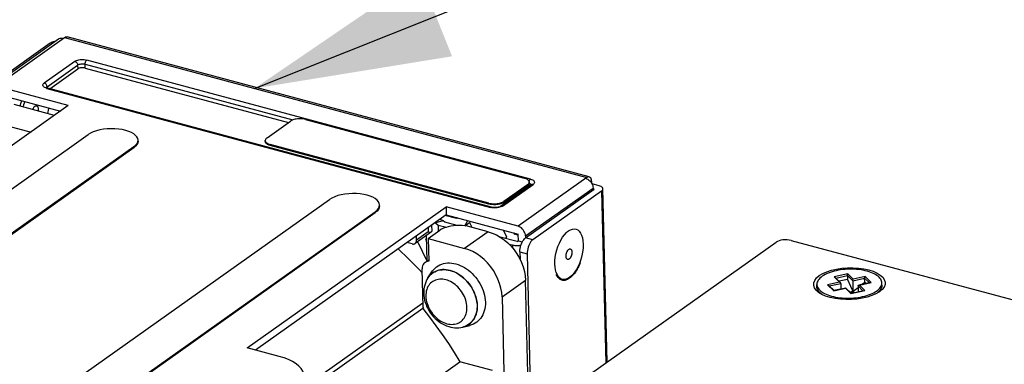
# Model space of a CAD drawing. Header units: millimetres. Extents: x 6 to 414, y 7 to 290.
# Tile 289 of 341: x 202.46 to 211.54, y 145.99 to 149.17. Entities that reach past the tile are written whole.
import ezdxf

# ---------------------------------------------------------------- set-up
doc = ezdxf.new("R2010")
doc.units = ezdxf.units.MM
doc.header["$LTSCALE"] = 23.1
doc.layers.get('0').update_dxf_attribs({"linetype": 'CONTINUOUS'})
doc.layers.add('_4120', color=7, linetype='CONTINUOUS')
doc.layers.add('_60383', color=7, linetype='CONTINUOUS')
doc.styles.get("Standard").update_dxf_attribs({"font": 'txt', "width": 0.6})
doc.dimstyles.get("Standard").update_dxf_attribs({"dimtxt": 2.5, "dimasz": 1.8, "dimexe": 0.05, "dimexo": 0.0625, "dimtad": 1, "dimzin": 0, "dimdsep": 46, "dimtxsty": 'Standard', "dimblk": '_FILLED', "dimblk1": '_FILLED', "dimblk2": '_FILLED', "dimcen": 0.09, "dimadec": 0, "dimazin": 0, "dimtol": 1, "dimtp": 0.01, "dimtm": 0.01, "dimtfac": 1, "dimtofl": 0, "dimtmove": 0, "dimatfit": 3, "dimldrblk": '_FILLED', "dimfxl": 0, "dimtolj": 1, "dimtzin": 0, "dimarcsym": 0})

# ---------------------------------------------------------------- blocks, each defined once
blk = doc.blocks.new('_FILLED')
at = {"color": 0, "linetype": 'ByBlock'}
blk.add_solid([(0, 0), (-1, 0.2222), (-1, -0.2222)], dxfattribs=at)

msp = doc.modelspace()

# ---------------------------------------------------------------- linework, layer by layer
at = {"color": 7, "linetype": 'Continuous'}
for p, q in [((202.1974, 148.5527), (202.8207, 148.9948)), ((202.2419, 148.559), (202.8761, 149.0088)), ((202.8761, 149.0088), (207.6899, 147.7171)), ((207.7123, 147.7228), (202.8985, 149.0145)), ((202.7438, 148.9554), (202.1096, 148.5056)), ((202.9696, 148.7877), (202.6877, 148.5878)), ((207.1714, 147.7026), (203.0802, 148.8004)), ((202.7136, 148.5542), (202.9954, 148.7541)), ((202.7392, 148.536), (202.9963, 148.7183)), ((202.9954, 148.7541), (202.9963, 148.7183)), ((203.0645, 148.762), (204.981, 148.2478)), ((203.0654, 148.7262), (203.0645, 148.762)), ((203.0654, 148.7262), (204.9399, 148.2232)), ((202.9098, 148.3798), (202.2419, 148.559)), ((202.7056, 148.5417), (202.7064, 148.546)), ((202.7064, 148.546), (202.7091, 148.5502)), ((202.7091, 148.5502), (202.7136, 148.5542)), ((202.7116, 148.539), (206.8029, 147.4412)), ((202.7136, 148.5542), (202.713, 148.5595)), ((202.7138, 148.5431), (202.7136, 148.5542)), ((206.8113, 147.4433), (202.72, 148.5411)), ((202.2436, 148.4874), (202.837, 148.3282)), ((202.9098, 148.3798), (201.0778, 147.0805)), ((202.7828, 148.2898), (202.4121, 148.3893)), ((202.5824, 148.3435), (202.5844, 148.3488)), ((204.7417, 148.0826), (204.9585, 148.2364)), ((205.0967, 148.2523), (207.113, 147.7113)), ((202.1952, 148.2355), (202.566, 148.136)), ((199.5367, 145.5901), (203.0924, 148.1119)), ((203.5523, 148.0614), (203.5499, 148.0759)), ((204.726, 148.0488), (204.7257, 148.0577)), ((203.5124, 147.9992), (199.9568, 145.4773)), ((203.5126, 147.9902), (199.957, 145.4684)), ((203.5124, 147.9992), (203.5126, 147.9902)), ((206.7877, 147.4806), (204.7715, 148.0216)), ((204.7717, 148.0127), (204.7715, 148.0216)), ((206.788, 147.4717), (204.7717, 148.0127)), ((207.6899, 147.7171), (207.0557, 147.2673)), ((207.679, 147.7094), (207.6897, 147.7056)), ((207.6897, 147.7056), (207.6999, 147.7003)), ((207.1786, 147.6514), (206.8967, 147.4515)), ((206.9134, 147.4539), (207.1953, 147.6538)), ((207.1428, 147.6503), (206.926, 147.4965)), ((207.143, 147.6413), (206.9262, 147.4876)), ((207.1246, 147.1777), (207.7479, 147.6198)), ((207.125, 147.1598), (207.7592, 147.6096)), ((207.1335, 147.6346), (207.149, 147.6304)), ((207.1428, 147.6503), (207.143, 147.6413)), ((207.1486, 147.6458), (207.143, 147.6413)), ((207.156, 147.6551), (207.1565, 147.6357)), ((207.1587, 147.6752), (207.1589, 147.6662)), ((207.7352, 147.6631), (207.7349, 147.6763)), ((207.8026, 147.6403), (207.7381, 147.6576)), ((207.7484, 147.6019), (207.7479, 147.6198)), ((207.7592, 147.6096), (207.7481, 147.6125)), ((207.877, 146.0156), (207.8392, 147.6115)), ((201.763, 144.9927), (205.3186, 147.5145)), ((207.8264, 147.5915), (207.1922, 147.1417)), ((207.8264, 147.5915), (207.864, 146.0063)), ((204.56, 146.1461), (206.392, 147.4454)), ((205.7786, 147.4641), (205.7761, 147.4785)), ((207.0557, 147.2673), (206.392, 147.4454)), ((206.392, 147.4454), (206.3937, 147.3738)), ((206.7877, 147.4806), (206.788, 147.4717)), ((206.8141, 147.4387), (206.8029, 147.4412)), ((206.9193, 147.4923), (206.926, 147.4965)), ((206.9262, 147.4876), (206.926, 147.4965)), ((202.183, 144.88), (205.7387, 147.4018)), ((202.1833, 144.871), (205.7389, 147.3928)), ((206.3937, 147.3738), (204.6345, 146.1261)), ((205.7387, 147.4018), (205.7389, 147.3928)), ((206.4887, 147.3373), (206.3824, 147.3658)), ((206.3937, 147.3738), (207.0574, 147.1957)), ((206.4945, 147.3468), (206.4887, 147.3373)), ((206.227, 147.2556), (206.228, 147.2148)), ((206.2596, 147.2787), (206.2609, 147.2227)), ((206.2949, 147.299), (206.2916, 147.3013)), ((206.366, 147.3166), (206.2949, 147.299)), ((206.2949, 147.299), (206.3188, 147.2787)), ((206.3188, 147.2787), (206.3961, 147.2579)), ((206.3188, 147.2787), (206.3202, 147.219)), ((206.3802, 147.3046), (206.366, 147.3166)), ((206.4948, 147.2738), (206.3802, 147.3046)), ((206.564, 147.272), (206.5933, 147.3203)), ((206.564, 147.272), (206.6074, 147.3028)), ((206.6145, 147.3146), (206.6074, 147.3028)), ((206.6074, 147.3028), (206.6297, 147.2575)), ((206.7806, 147.217), (206.6125, 147.2621)), ((206.2578, 147.2158), (206.1065, 147.1085)), ((206.1196, 147.138), (206.1186, 147.1787)), ((206.228, 147.2148), (206.1196, 147.138)), ((206.2056, 147.1457), (206.2089, 147.1512)), ((206.2056, 147.1457), (206.209, 147.1481)), ((206.2082, 147.1806), (206.2138, 146.9452)), ((206.2277, 147.1534), (206.3361, 147.2303)), ((206.2277, 147.1534), (206.5638, 147.0632)), ((206.2277, 147.1534), (206.2327, 146.9447)), ((206.7806, 147.217), (206.5638, 147.0632)), ((207.048, 147.1254), (206.8916, 147.1673)), ((206.9186, 147.233), (206.9505, 147.1683)), ((206.9505, 147.1683), (206.9417, 147.1539)), ((207.0236, 147.1937), (207.0173, 147.2065)), ((207.0577, 147.1846), (207.0236, 147.1937)), ((207.0242, 147.1936), (207.0355, 147.2016)), ((207.0589, 147.1331), (207.0574, 147.1957)), ((207.1246, 147.1777), (207.125, 147.1598)), ((207.1922, 147.1417), (207.125, 147.1598)), ((207.502, 147.2089), (207.5124, 147.2181)), ((207.5124, 147.2181), (207.5204, 147.2243)), ((206.0786, 147.1045), (206.0317, 147.1171)), ((206.1257, 147.1221), (206.1322, 147.1203)), ((206.1322, 147.1203), (206.2135, 146.9555)), ((206.2092, 147.1383), (206.2056, 147.1457)), ((206.9711, 147.1036), (207.0047, 147.0946)), ((207.0047, 147.0946), (207.0053, 147.0667)), ((207.048, 147.1254), (207.0589, 147.1331)), ((207.0589, 147.1331), (207.0954, 147.1233)), ((207.0821, 147.0918), (207.0873, 147.1064)), ((207.0873, 147.1064), (207.0936, 147.1201)), ((207.0464, 147.0118), (207.0689, 146.9734)), ((207.0729, 147.0318), (207.1402, 147.0138)), ((207.0729, 147.0318), (207.0746, 146.9614)), ((207.1402, 147.0138), (207.1756, 145.5181)), ((206.1801, 146.5223), (206.1717, 146.8749)), ((206.1979, 146.9339), (206.2323, 146.9584)), ((207.6323, 146.9522), (207.6216, 146.9232)), ((206.1436, 146.8695), (206.1726, 146.8379)), ((206.2255, 146.7915), (206.2253, 146.7912)), ((206.2255, 146.7915), (206.2615, 146.8465)), ((206.4687, 146.8457), (206.4875, 146.8367)), ((206.5022, 146.8285), (206.4845, 146.8382)), ((207.1219, 146.8099), (207.1251, 146.7688)), ((206.9083, 146.615), (207.1251, 146.7688)), ((207.1551, 145.5035), (207.1251, 146.7688)), ((206.9083, 146.615), (206.9383, 145.3498)), ((206.1793, 146.5566), (205.1739, 145.8436)), ((206.1781, 146.5082), (205.2016, 145.8157)), ((206.5524, 146.3388), (206.5472, 146.3374)), ((206.5475, 146.3375), (206.6113, 146.3533)), ((204.854, 146.0672), (204.56, 146.1461)), ((205.3439, 145.1833), (206.519, 146.0167)), ((206.82, 145.936), (206.519, 146.0167))]:
    msp.add_line(p, q, dxfattribs=at)
for points in [[(202.7867, 148.9707), (202.7822, 148.97), (202.7709, 148.9674), (202.7606, 148.964), (202.7516, 148.96), (202.7438, 148.9554)], [(202.8207, 148.9948), (202.8261, 148.998), (202.8349, 149.0015), (202.8445, 149.0032), (202.8546, 149.0031), (202.8653, 149.0011)], [(202.8761, 149.0088), (202.883, 149.0128), (202.8896, 149.0148), (202.896, 149.015), (202.8985, 149.0145)], [(202.9696, 148.7877), (202.9774, 148.7923), (202.9863, 148.7963), (202.9967, 148.7997), (203.0079, 148.8023), (203.0199, 148.8041), (203.0323, 148.8051), (203.0448, 148.8052), (203.0572, 148.8045), (203.0689, 148.8029), (203.0802, 148.8004)], [(202.9696, 148.7877), (202.9745, 148.7859), (202.9793, 148.7831), (202.9837, 148.7794), (202.9876, 148.775), (202.9908, 148.7701), (202.9933, 148.7649), (202.9948, 148.7594), (202.9954, 148.7541)], [(203.0645, 148.762), (203.0647, 148.7675), (203.0655, 148.7732), (203.0669, 148.7789), (203.0688, 148.7844), (203.0712, 148.7895), (203.074, 148.794), (203.077, 148.7976), (203.0802, 148.8004)], [(202.9954, 148.7541), (203.0015, 148.7576), (203.009, 148.7606), (203.0176, 148.7628), (203.0269, 148.7644), (203.0366, 148.765), (203.0464, 148.7649), (203.0558, 148.7638), (203.0645, 148.762)], [(203.0654, 148.7262), (203.0564, 148.7281), (203.0471, 148.7291), (203.0374, 148.7292), (203.0277, 148.7286), (203.0185, 148.7271), (203.01, 148.7248), (203.0026, 148.7219), (202.9963, 148.7183)], [(202.6929, 148.5461), (202.6858, 148.5506), (202.6803, 148.5555), (202.6768, 148.5608), (202.6751, 148.5662), (202.6754, 148.5718), (202.6776, 148.5774), (202.6817, 148.5827), (202.6877, 148.5878)], [(202.713, 148.5595), (202.7114, 148.565), (202.709, 148.5702), (202.7057, 148.5751), (202.7018, 148.5795), (202.6974, 148.5832), (202.6927, 148.586), (202.6877, 148.5878)], [(202.7116, 148.539), (202.7015, 148.5423), (202.6929, 148.5461)], [(202.72, 148.5411), (202.7134, 148.5432), (202.7086, 148.5452), (202.7055, 148.547), (202.705, 148.5473)], [(202.7116, 148.539), (202.7148, 148.5407), (202.7179, 148.5414), (202.72, 148.5411)], [(202.4654, 148.3749), (202.4657, 148.3763), (202.4762, 148.4085), (202.4822, 148.4234)], [(202.5083, 148.4164), (202.5032, 148.4032), (202.4978, 148.3879), (202.4929, 148.3722), (202.4917, 148.3679)], [(202.5844, 148.3488), (202.5863, 148.3532), (202.5884, 148.3573), (202.5906, 148.3611), (202.593, 148.3647), (202.5955, 148.368), (202.598, 148.3708), (202.6006, 148.3733), (202.6033, 148.3754), (202.6059, 148.377), (202.6086, 148.3782), (202.6112, 148.379), (202.6137, 148.3793), (202.6162, 148.3791), (202.6172, 148.3788)], [(202.6172, 148.3788), (202.6185, 148.3784), (202.6207, 148.3773), (202.6227, 148.3757), (202.6245, 148.3737), (202.6262, 148.3713), (202.6276, 148.3685), (202.6289, 148.3654), (202.6299, 148.3619), (202.6306, 148.3581), (202.6311, 148.354), (202.6313, 148.3497), (202.6313, 148.3452), (202.631, 148.3406), (202.6304, 148.3359), (202.6296, 148.3311), (202.6296, 148.3309)], [(202.7203, 148.3065), (202.7237, 148.3206), (202.7269, 148.3366), (202.7296, 148.3525), (202.7302, 148.3569)], [(205.0967, 148.2523), (205.0868, 148.2546), (205.0766, 148.2564), (205.0658, 148.2576), (205.0548, 148.2583), (205.0436, 148.2584), (205.0325, 148.258), (205.0214, 148.257), (205.0107, 148.2554), (205.0003, 148.2534), (204.9904, 148.2509), (204.9812, 148.2479), (204.9728, 148.2444), (204.9652, 148.2406), (204.9585, 148.2364)], [(203.2686, 148.1652), (203.2337, 148.1612), (203.2001, 148.1552), (203.1685, 148.1469), (203.1395, 148.1369)], [(203.5499, 148.0759), (203.5424, 148.0911), (203.5302, 148.1057), (203.5134, 148.1192), (203.4921, 148.1316), (203.4671, 148.1424), (203.4387, 148.1514), (203.4077, 148.1585), (203.3744, 148.1635), (203.3396, 148.1663), (203.3042, 148.1669), (203.2686, 148.1652)], [(203.1395, 148.1369), (203.1142, 148.1252), (203.0924, 148.1119)], [(203.5124, 147.9992), (203.5297, 148.0137), (203.5422, 148.0286), (203.5497, 148.0443), (203.5523, 148.0614)], [(204.7417, 148.0826), (204.7361, 148.0781), (204.7317, 148.0735), (204.7285, 148.0686), (204.7265, 148.0637), (204.7257, 148.0587), (204.7257, 148.0577)], [(204.7257, 148.0577), (204.7262, 148.0537), (204.728, 148.0488), (204.7309, 148.0441)], [(203.5526, 148.0525), (203.55, 148.0357), (203.5425, 148.0198), (203.53, 148.0047), (203.5126, 147.9902)], [(204.7717, 148.0127), (204.7626, 148.0155), (204.7543, 148.0187), (204.7469, 148.0223), (204.7406, 148.0263), (204.7353, 148.0306), (204.7312, 148.0351), (204.7282, 148.0399), (204.7265, 148.0448), (204.726, 148.0488)], [(204.7309, 148.0441), (204.7351, 148.0396), (204.7404, 148.0353), (204.7467, 148.0313), (204.7541, 148.0276), (204.7623, 148.0244), (204.7715, 148.0216)], [(207.1587, 147.6752), (207.1582, 147.6792), (207.1565, 147.6841), (207.1535, 147.6888), (207.1494, 147.6933), (207.1441, 147.6976), (207.1377, 147.7016), (207.1304, 147.7052), (207.1221, 147.7085), (207.113, 147.7113)], [(207.1714, 147.7026), (207.1683, 147.6998), (207.1653, 147.6961), (207.1625, 147.6916), (207.1601, 147.6865), (207.1582, 147.681), (207.1579, 147.68)], [(207.1714, 147.7026), (207.1816, 147.6993), (207.1901, 147.6955), (207.1972, 147.691), (207.2027, 147.6861), (207.2062, 147.6808), (207.2079, 147.6753), (207.2076, 147.6697), (207.2054, 147.6642), (207.2013, 147.6589), (207.1953, 147.6538)], [(207.7123, 147.7228), (207.7098, 147.7233), (207.7034, 147.7231), (207.6968, 147.7211), (207.6899, 147.7171)], [(207.6999, 147.7003), (207.7098, 147.6934), (207.7189, 147.6851), (207.727, 147.6757), (207.7341, 147.6654)], [(207.7349, 147.6763), (207.7341, 147.6872), (207.7323, 147.6969), (207.7294, 147.7054), (207.7256, 147.7125), (207.721, 147.7179), (207.7157, 147.7215), (207.7123, 147.7228)], [(207.1428, 147.6503), (207.1484, 147.6548), (207.1528, 147.6594), (207.156, 147.6643)], [(207.1589, 147.6662), (207.1589, 147.6653), (207.1582, 147.6603), (207.1562, 147.6553), (207.153, 147.6505), (207.1486, 147.6458)], [(207.156, 147.6643), (207.158, 147.6692), (207.1587, 147.6742), (207.1587, 147.6752)], [(207.158, 147.6634), (207.1635, 147.6616), (207.1698, 147.6584), (207.1746, 147.6547), (207.1776, 147.6506)], [(207.1786, 147.6514), (207.1814, 147.653), (207.1857, 147.6543), (207.1904, 147.6546), (207.1953, 147.6538)], [(207.1803, 147.6527), (207.1805, 147.653), (207.18, 147.6525), (207.1786, 147.6514)], [(207.7341, 147.6654), (207.7398, 147.6543), (207.7441, 147.6429), (207.7468, 147.6314), (207.7479, 147.6198)], [(207.8392, 147.6115), (207.839, 147.6131), (207.8374, 147.6186), (207.8338, 147.6238), (207.8284, 147.6287), (207.8212, 147.6332), (207.8127, 147.637), (207.8026, 147.6403)], [(207.8264, 147.5915), (207.8324, 147.5967), (207.8365, 147.602), (207.8388, 147.6075), (207.8392, 147.6115)], [(205.4949, 147.5678), (205.46, 147.5639), (205.4264, 147.5578), (205.3947, 147.5495), (205.3658, 147.5395), (205.3405, 147.5278), (205.3186, 147.5145)], [(205.7761, 147.4785), (205.7687, 147.4937), (205.7564, 147.5083), (205.7396, 147.5218), (205.7184, 147.5342), (205.6934, 147.545), (205.665, 147.554), (205.6339, 147.5611), (205.6006, 147.5661), (205.5659, 147.5689), (205.5304, 147.5695), (205.4949, 147.5678)], [(205.7387, 147.4018), (205.756, 147.4163), (205.7684, 147.4313), (205.776, 147.4469), (205.7786, 147.4641)], [(205.7788, 147.4551), (205.7763, 147.4383), (205.7687, 147.4224), (205.7563, 147.4074), (205.7389, 147.3928)], [(206.7877, 147.4806), (206.7976, 147.4783), (206.8079, 147.4765), (206.8187, 147.4753), (206.8297, 147.4746), (206.8408, 147.4745), (206.852, 147.4749), (206.863, 147.4759), (206.8738, 147.4774), (206.8842, 147.4795), (206.894, 147.482), (206.9032, 147.485), (206.9117, 147.4885), (206.9193, 147.4923)], [(206.9262, 147.4876), (206.9195, 147.4833), (206.9119, 147.4795), (206.9035, 147.4761), (206.8942, 147.4731), (206.8844, 147.4705), (206.874, 147.4685), (206.8632, 147.467), (206.8522, 147.466), (206.841, 147.4656), (206.8299, 147.4657), (206.8189, 147.4664), (206.8081, 147.4676), (206.7978, 147.4693), (206.788, 147.4717)], [(206.8113, 147.4433), (206.8091, 147.4435), (206.806, 147.4429), (206.8029, 147.4412)], [(206.8298, 147.44), (206.8199, 147.4414), (206.8113, 147.4433)], [(206.8382, 147.4363), (206.8258, 147.4371), (206.8141, 147.4387)], [(206.8967, 147.4515), (206.8934, 147.4494), (206.8882, 147.447), (206.8812, 147.4446), (206.8725, 147.4423), (206.8625, 147.4406), (206.8517, 147.4396), (206.8406, 147.4394), (206.8298, 147.44)], [(206.8631, 147.4374), (206.8507, 147.4364), (206.8382, 147.4363)], [(206.8863, 147.4419), (206.8751, 147.4392), (206.8631, 147.4374)], [(206.9134, 147.4539), (206.9057, 147.4492), (206.8967, 147.4452), (206.8863, 147.4419)], [(206.9134, 147.4539), (206.9085, 147.4547), (206.9038, 147.4544), (206.8995, 147.4531), (206.8967, 147.4515)], [(206.3347, 147.332), (206.3425, 147.3305), (206.354, 147.3252), (206.366, 147.3166)], [(206.5139, 147.2743), (206.4878, 147.2737), (206.462, 147.2715), (206.4369, 147.2678), (206.4129, 147.2627), (206.3905, 147.2563), (206.37, 147.2487), (206.3519, 147.2401), (206.3361, 147.2303)], [(206.6125, 147.2621), (206.5894, 147.2674), (206.5652, 147.2712), (206.5399, 147.2735), (206.5139, 147.2743)], [(207.1246, 147.1777), (207.1235, 147.1893), (207.1208, 147.2008), (207.1165, 147.2122), (207.1107, 147.2233), (207.1037, 147.2336), (207.0956, 147.243), (207.0864, 147.2513), (207.0766, 147.2582), (207.0664, 147.2635), (207.0557, 147.2673)], [(207.5204, 147.2243), (207.5389, 147.2354), (207.5572, 147.2418), (207.5749, 147.2436), (207.5915, 147.2406), (207.6068, 147.233), (207.6205, 147.2208), (207.6324, 147.2043), (207.642, 147.1836), (207.6493, 147.1593), (207.654, 147.1322), (207.6561, 147.1021)], [(206.228, 147.2148), (206.2395, 147.2137), (206.2477, 147.2135), (206.2531, 147.2139), (206.2569, 147.2153), (206.2579, 147.216)], [(206.2579, 147.216), (206.2599, 147.2182), (206.2609, 147.2221), (206.2609, 147.2226)], [(206.7806, 147.217), (206.8187, 147.2045), (206.8559, 147.1878)], [(206.8559, 147.1878), (206.8924, 147.1669), (206.9275, 147.1422), (206.9609, 147.1139), (206.9921, 147.0825), (207.0207, 147.0484), (207.0464, 147.0118)], [(207.1083, 147.1435), (207.1164, 147.1525), (207.125, 147.1598)], [(207.396, 146.9176), (207.3966, 146.9496), (207.3998, 146.9821), (207.4057, 147.0154), (207.4139, 147.0486), (207.4244, 147.0808), (207.4369, 147.1115), (207.4512, 147.1402), (207.467, 147.1664)], [(207.467, 147.1664), (207.4841, 147.1894), (207.502, 147.2089)], [(205.9504, 147.0594), (206.0469, 146.9679), (206.1436, 146.8695)], [(206.0786, 147.1045), (206.0854, 147.1033), (206.0917, 147.1032), (206.0977, 147.1043), (206.1032, 147.1064), (206.1065, 147.1085)], [(206.1065, 147.1085), (206.108, 147.1096), (206.1121, 147.1138), (206.1154, 147.1188), (206.1178, 147.1245), (206.1192, 147.1309), (206.1196, 147.138)], [(206.9083, 146.615), (206.9051, 146.6562), (206.8979, 146.6973), (206.8865, 146.7388), (206.8712, 146.7797), (206.8521, 146.8196), (206.8296, 146.8581), (206.8038, 146.8946), (206.7752, 146.9288), (206.7441, 146.9602), (206.7107, 146.9884), (206.6756, 147.0131), (206.6391, 147.034), (206.6019, 147.0507), (206.5638, 147.0632)], [(207.0047, 147.0946), (207.0159, 147.0921), (207.0276, 147.0905), (207.04, 147.0898), (207.0525, 147.0899), (207.0649, 147.0909), (207.0769, 147.0927), (207.0829, 147.0941)], [(207.0729, 147.0318), (207.0733, 147.0466), (207.075, 147.0615), (207.0779, 147.0767), (207.0821, 147.0918)], [(207.0936, 147.1201), (207.1006, 147.1325), (207.1083, 147.1435)], [(207.1922, 147.1417), (207.1836, 147.1345), (207.1755, 147.1254), (207.1678, 147.1145), (207.1608, 147.102), (207.1545, 147.0883), (207.1493, 147.0738), (207.1451, 147.0587), (207.1422, 147.0434), (207.1405, 147.0285), (207.1402, 147.0138)], [(207.505, 147.0262), (207.5068, 147.0307), (207.5088, 147.0349), (207.5109, 147.0389), (207.5132, 147.0426), (207.5157, 147.046), (207.5182, 147.049), (207.5208, 147.0517), (207.5234, 147.0539), (207.5261, 147.0558), (207.5288, 147.0572), (207.5314, 147.0581), (207.534, 147.0586), (207.5365, 147.0586), (207.5386, 147.0583)], [(207.5386, 147.0583), (207.5389, 147.0582), (207.5412, 147.0572), (207.5433, 147.0559), (207.5453, 147.054), (207.547, 147.0518), (207.5486, 147.0491), (207.5499, 147.0461), (207.5511, 147.0427), (207.5519, 147.039), (207.5526, 147.0351), (207.5529, 147.0309), (207.553, 147.0264), (207.5529, 147.0219), (207.5524, 147.0172), (207.5518, 147.0124), (207.5508, 147.0076), (207.5497, 147.0029), (207.5483, 146.9982), (207.5466, 146.9936)], [(207.6561, 147.1021), (207.6556, 147.0729), (207.653, 147.0432), (207.6481, 147.0127), (207.6412, 146.9822), (207.6323, 146.9522)], [(207.0689, 146.9734), (207.088, 146.9335), (207.1033, 146.8925), (207.1147, 146.8511), (207.1219, 146.8099)], [(207.513, 146.9616), (207.5127, 146.9617), (207.5104, 146.9626), (207.5083, 146.964), (207.5063, 146.9658), (207.5046, 146.968), (207.503, 146.9707), (207.5016, 146.9737), (207.5005, 146.9771), (207.4997, 146.9808), (207.499, 146.9847), (207.4987, 146.989), (207.4986, 146.9934), (207.4987, 146.998), (207.4992, 147.0026), (207.4998, 147.0074), (207.5008, 147.0122), (207.5019, 147.017), (207.5033, 147.0216), (207.505, 147.0262)], [(207.5466, 146.9936), (207.5448, 146.9892), (207.5428, 146.9849), (207.5407, 146.981), (207.5383, 146.9773), (207.5359, 146.9739), (207.5334, 146.9708), (207.5308, 146.9681), (207.5282, 146.9659), (207.5255, 146.964), (207.5228, 146.9626), (207.5202, 146.9617), (207.5176, 146.9612), (207.5151, 146.9612), (207.513, 146.9616)], [(206.1979, 146.9339), (206.188, 146.925), (206.1808, 146.9147), (206.1756, 146.9028), (206.1726, 146.8896), (206.1717, 146.8749)], [(206.2327, 146.9447), (206.2195, 146.9432), (206.2076, 146.9395), (206.1979, 146.9339)], [(206.2615, 146.8465), (206.2679, 146.8557), (206.2793, 146.8695), (206.2918, 146.882), (206.3055, 146.8932), (206.3202, 146.9029), (206.3358, 146.9112), (206.3523, 146.9179), (206.3695, 146.9231), (206.3874, 146.9266), (206.4059, 146.9286), (206.4249, 146.9289), (206.4442, 146.9276), (206.4638, 146.9247), (206.4835, 146.9202)], [(206.4835, 146.9202), (206.5033, 146.9141), (206.523, 146.9065), (206.5426, 146.8974), (206.5618, 146.8868), (206.5806, 146.8749), (206.5989, 146.8616), (206.6167, 146.8471), (206.6337, 146.8314), (206.6499, 146.8146), (206.6652, 146.7969), (206.6796, 146.7783), (206.6929, 146.7588), (206.705, 146.7387), (206.716, 146.7181), (206.7257, 146.697), (206.7341, 146.6755), (206.7412, 146.6538), (206.7468, 146.6319), (206.751, 146.6101), (206.7537, 146.5886), (206.755, 146.5672)], [(207.4017, 146.865), (207.3978, 146.89), (207.396, 146.9176)], [(207.6285, 146.929), (207.6223, 146.9136), (207.6156, 146.8987), (207.6086, 146.8843), (207.6011, 146.8704), (207.5933, 146.8572), (207.5852, 146.8447), (207.5768, 146.833), (207.5681, 146.8222), (207.5593, 146.8122), (207.5503, 146.8031), (207.5412, 146.795), (207.5319, 146.7878), (207.5227, 146.7818), (207.5135, 146.7768), (207.5043, 146.7728), (207.4952, 146.77), (207.4863, 146.7683), (207.4775, 146.7677), (207.469, 146.7683), (207.4607, 146.77), (207.4527, 146.7728), (207.4451, 146.7767), (207.4378, 146.7817), (207.4309, 146.7878), (207.4245, 146.7949), (207.4185, 146.803), (207.4131, 146.8121), (207.4081, 146.8221)], [(207.6216, 146.9232), (207.6093, 146.8956), (207.5956, 146.87), (207.5806, 146.8468), (207.5647, 146.8263), (207.5483, 146.8091), (207.5311, 146.795)], [(206.2253, 146.7912), (206.2163, 146.7761), (206.2083, 146.7601), (206.2015, 146.7432), (206.1959, 146.7255), (206.1916, 146.7071), (206.1886, 146.6881), (206.1869, 146.6687), (206.1867, 146.6488)], [(206.2253, 146.7913), (206.2353, 146.8051), (206.2469, 146.818), (206.2596, 146.8296), (206.2734, 146.8397), (206.2882, 146.8483), (206.304, 146.8554), (206.3205, 146.8609), (206.3378, 146.8647), (206.3556, 146.8669), (206.3739, 146.8674), (206.3926, 146.8663), (206.4115, 146.8636), (206.4306, 146.8592), (206.4497, 146.8532), (206.4687, 146.8457)], [(206.242, 146.8129), (206.2316, 146.8002), (206.2255, 146.7915)], [(206.4845, 146.8382), (206.4665, 146.8467), (206.4484, 146.8537), (206.4301, 146.8593), (206.4119, 146.8635), (206.3939, 146.8662), (206.3761, 146.8674), (206.3586, 146.8671), (206.3416, 146.8653), (206.3251, 146.8621), (206.3092, 146.8573), (206.294, 146.8512), (206.2797, 146.8436), (206.2661, 146.8347), (206.2536, 146.8244), (206.242, 146.8129)], [(206.4875, 146.8367), (206.506, 146.8262), (206.524, 146.8143), (206.5415, 146.8012), (206.5584, 146.7868), (206.5745, 146.7712), (206.5898, 146.7546), (206.6042, 146.737), (206.6175, 146.7185), (206.6297, 146.6993), (206.6407, 146.6797), (206.6503, 146.6596), (206.6588, 146.639), (206.6659, 146.6181)], [(206.6786, 146.5546), (206.6761, 146.5738), (206.6723, 146.5938), (206.6671, 146.6139), (206.6607, 146.6338), (206.653, 146.6536), (206.6441, 146.673), (206.634, 146.6919), (206.6228, 146.7105), (206.6106, 146.7284), (206.5974, 146.7456), (206.5832, 146.762), (206.5683, 146.7774), (206.5527, 146.7919), (206.5364, 146.8052), (206.5195, 146.8175), (206.5022, 146.8285)], [(207.41, 146.8363), (207.4079, 146.8423), (207.4017, 146.865)], [(207.5311, 146.795), (207.5139, 146.7847), (207.4972, 146.7784), (207.4809, 146.7761), (207.4653, 146.7777), (207.4509, 146.7833), (207.4377, 146.7927), (207.426, 146.8058), (207.416, 146.8224), (207.41, 146.8363)], [(206.3909, 146.7731), (206.3764, 146.7764), (206.3621, 146.7785), (206.3479, 146.7794), (206.334, 146.7791), (206.3204, 146.7775), (206.3072, 146.7747), (206.2945, 146.7707), (206.2824, 146.7655), (206.271, 146.7591), (206.2602, 146.7515), (206.2502, 146.7428), (206.2411, 146.733), (206.2329, 146.7222), (206.2257, 146.7103), (206.2195, 146.6975), (206.2144, 146.6839), (206.2105, 146.6694), (206.2078, 146.6542), (206.2063, 146.6384), (206.206, 146.6219)], [(206.5853, 146.5201), (206.5843, 146.5368), (206.5821, 146.5535), (206.5786, 146.5703), (206.5739, 146.5871), (206.5681, 146.6038), (206.5613, 146.6202), (206.5533, 146.6362), (206.5445, 146.6517), (206.5347, 146.6667), (206.524, 146.681), (206.5127, 146.6945), (206.5006, 146.7073), (206.488, 146.7191), (206.4749, 146.73), (206.4614, 146.7399), (206.4476, 146.7488), (206.4335, 146.7566), (206.4193, 146.7632), (206.4051, 146.7687), (206.3909, 146.7731)], [(206.1867, 146.6488), (206.1879, 146.628), (206.1907, 146.6071), (206.1949, 146.5862), (206.2006, 146.5653), (206.2077, 146.5446), (206.2162, 146.5244), (206.226, 146.5046), (206.237, 146.4855), (206.2492, 146.4672), (206.2624, 146.4497), (206.2767, 146.4331), (206.2919, 146.4174), (206.308, 146.4029), (206.3248, 146.3895), (206.3423, 146.3774), (206.3604, 146.3665), (206.3789, 146.357), (206.3978, 146.3489), (206.4168, 146.3424), (206.4359, 146.3373), (206.4552, 146.3336), (206.4743, 146.3315), (206.4929, 146.3308), (206.5113, 146.3316), (206.5294, 146.3338), (206.5472, 146.3374)], [(206.206, 146.6219), (206.207, 146.6053), (206.2093, 146.5886), (206.2128, 146.5717), (206.2174, 146.5549), (206.2232, 146.5383)], [(206.6659, 146.6181), (206.6715, 146.5971), (206.6758, 146.576)], [(206.1801, 146.5223), (206.1801, 146.5198), (206.1799, 146.5174), (206.1797, 146.515), (206.1793, 146.5127), (206.1787, 146.5104), (206.1781, 146.5082)], [(206.2232, 146.5383), (206.2301, 146.5219), (206.238, 146.5059), (206.2469, 146.4904), (206.2567, 146.4754), (206.2673, 146.4611), (206.2787, 146.4475), (206.2907, 146.4348)], [(206.4005, 146.3689), (206.415, 146.3656), (206.4293, 146.3635), (206.4434, 146.3627), (206.4573, 146.363), (206.4709, 146.3645), (206.4841, 146.3673), (206.4968, 146.3713), (206.5089, 146.3766), (206.5204, 146.383), (206.5312, 146.3905), (206.5411, 146.3992), (206.5502, 146.409), (206.5584, 146.4199), (206.5657, 146.4317), (206.5718, 146.4445), (206.5769, 146.4582), (206.5808, 146.4727), (206.5836, 146.4879), (206.5851, 146.5037), (206.5853, 146.5201)], [(206.5475, 146.3375), (206.5631, 146.3422), (206.5783, 146.3483), (206.5927, 146.3559), (206.6062, 146.3648), (206.6187, 146.3751), (206.6303, 146.3866), (206.6407, 146.3992), (206.65, 146.413), (206.6582, 146.4279), (206.6651, 146.4438), (206.6707, 146.4605), (206.675, 146.4781), (206.678, 146.4963), (206.6795, 146.5145)], [(206.6798, 146.5344), (206.6795, 146.5141), (206.6777, 146.4944), (206.6745, 146.4754), (206.6697, 146.4572), (206.6635, 146.4399), (206.656, 146.4235), (206.647, 146.4083), (206.6368, 146.3942), (206.6254, 146.3814), (206.6128, 146.3699), (206.5991, 146.3599), (206.5844, 146.3513), (206.5688, 146.3443), (206.5524, 146.3388)], [(206.755, 146.5672), (206.7547, 146.5462), (206.753, 146.5259), (206.7498, 146.5062), (206.7452, 146.4871), (206.7391, 146.469), (206.7316, 146.4518), (206.7229, 146.4357), (206.7128, 146.4207), (206.7014, 146.4069), (206.6889, 146.3943), (206.6752, 146.3832), (206.6605, 146.3734), (206.6449, 146.3652), (206.6284, 146.3585), (206.6113, 146.3533)], [(206.6758, 146.576), (206.6785, 146.5551), (206.6798, 146.5344)], [(206.1781, 146.5082), (206.2398, 146.4298), (206.2996, 146.3499), (206.3575, 146.2686), (206.4134, 146.1859), (206.4672, 146.1019), (206.519, 146.0167)], [(206.2907, 146.4348), (206.3033, 146.4229), (206.3164, 146.412), (206.3299, 146.4021), (206.3438, 146.3933), (206.3578, 146.3855), (206.372, 146.3788), (206.3862, 146.3733), (206.4005, 146.3689)], [(205.0804, 145.9068), (205.0716, 145.9312), (205.0569, 145.9549), (205.0361, 145.9776), (205.0097, 145.999), (204.9779, 146.0189), (204.9411, 146.0371), (204.8999, 146.0531), (204.854, 146.0672)]]:
    msp.add_lwpolyline(points, dxfattribs=at)
at = {"layer": '_4120', "color": 7, "linetype": 'Continuous'}
for p, q in [((210.0976, 146.8274), (209.9697, 146.7996)), ((209.9697, 146.7996), (210.0186, 146.7517)), ((210.029, 146.7468), (209.9801, 146.7947)), ((209.9857, 146.7892), (210.0927, 146.8125)), ((210.0927, 146.8125), (210.1416, 146.7646)), ((210.0927, 146.8125), (210.0936, 146.7767)), ((210.1464, 146.7795), (210.0976, 146.8274)), ((210.1416, 146.7646), (210.2512, 146.7884)), ((210.256, 146.8033), (210.1464, 146.7795)), ((210.2512, 146.7884), (210.2955, 146.7449)), ((210.252, 146.7526), (210.2512, 146.7884)), ((210.313, 146.7475), (210.256, 146.8033)), ((209.8116, 146.7091), (209.8111, 146.7306)), ((210.0186, 146.7517), (209.909, 146.7279)), ((209.9112, 146.7274), (209.909, 146.7279)), ((209.909, 146.7279), (209.9659, 146.672)), ((209.9693, 146.674), (209.9193, 146.723)), ((209.9249, 146.7175), (210.032, 146.7408)), ((209.9659, 146.672), (210.0755, 146.6959)), ((210.0779, 146.6976), (209.9684, 146.6738)), ((210.0936, 146.7767), (210.0158, 146.7597)), ((210.032, 146.7408), (210.0332, 146.6879)), ((210.0755, 146.6959), (210.1243, 146.648)), ((210.1277, 146.65), (210.0796, 146.6972)), ((210.0936, 146.7767), (210.1494, 146.6547)), ((210.1255, 146.6521), (210.1907, 146.7039)), ((210.1416, 146.7646), (210.1439, 146.6667)), ((210.1904, 146.7167), (210.2347, 146.6732)), ((210.1904, 146.7167), (210.1916, 146.6639)), ((210.3067, 146.7474), (210.1971, 146.7235)), ((210.2034, 146.7237), (210.313, 146.7475)), ((210.2522, 146.6758), (210.2034, 146.7237)), ((210.2223, 146.729), (210.252, 146.7526)), ((210.252, 146.7526), (210.2663, 146.7386)), ((210.408, 146.7016), (210.404, 146.6922)), ((210.4114, 146.7233), (210.4109, 146.7448)), ((210.1439, 146.6667), (210.1167, 146.6608)), ((210.1243, 146.648), (210.2522, 146.6758)), ((210.1268, 146.6497), (210.246, 146.6757)), ((210.1374, 146.6521), (210.1439, 146.6667)), ((210.1439, 146.6667), (210.1549, 146.6559))]:
    msp.add_line(p, q, dxfattribs=at)
for points in [[(210.3849, 146.7972), (210.3755, 146.8057), (210.3648, 146.8137), (210.3527, 146.8214), (210.3394, 146.8286), (210.3249, 146.8354), (210.3094, 146.8416), (210.2929, 146.8473), (210.2755, 146.8525), (210.2572, 146.8571), (210.2381, 146.8611), (210.2184, 146.8644), (210.1981, 146.8672), (210.1774, 146.8692), (210.1564, 146.8706), (210.1351, 146.8713), (210.1138, 146.8713), (210.0924, 146.8707), (210.0711, 146.8693), (210.05, 146.8673), (210.0292, 146.8646), (210.0088, 146.8613), (209.9889, 146.8574), (209.9697, 146.8528), (209.9512, 146.8477), (209.9335, 146.842), (209.9167, 146.8358), (209.9009, 146.8291), (209.8862, 146.8219), (209.8727, 146.8143), (209.8603, 146.8063), (209.8492, 146.7979), (209.8394, 146.7893), (209.831, 146.7803), (209.8241, 146.7712), (209.8186, 146.7619), (209.8146, 146.7524), (209.812, 146.7429), (209.8111, 146.7334), (209.8111, 146.7306)], [(209.9801, 146.7947), (209.9794, 146.7954), (209.9786, 146.796), (209.9777, 146.7966), (209.9768, 146.7972), (209.9757, 146.7977), (209.9746, 146.7982), (209.9735, 146.7987), (209.9723, 146.7991), (209.971, 146.7994), (209.9697, 146.7996)], [(210.0927, 146.8125), (210.0927, 146.813), (210.0928, 146.8137), (210.0928, 146.8143), (210.0929, 146.8149), (210.0929, 146.8156), (210.0931, 146.8163), (210.0932, 146.8171), (210.0933, 146.8179), (210.0935, 146.8186), (210.0938, 146.8195), (210.094, 146.8203), (210.0943, 146.8211), (210.0946, 146.822), (210.095, 146.8229), (210.0953, 146.8237), (210.0957, 146.8246), (210.0962, 146.8254), (210.0966, 146.8261), (210.0971, 146.8268), (210.0976, 146.8274)], [(210.2512, 146.7884), (210.2512, 146.789), (210.2512, 146.7896), (210.2512, 146.7902), (210.2513, 146.7909), (210.2514, 146.7916), (210.2515, 146.7923), (210.2516, 146.793), (210.2518, 146.7938), (210.2519, 146.7946), (210.2522, 146.7954), (210.2524, 146.7962), (210.2527, 146.7971), (210.253, 146.798), (210.2534, 146.7988), (210.2537, 146.7997), (210.2542, 146.8005), (210.2546, 146.8013), (210.2551, 146.802), (210.2555, 146.8027), (210.256, 146.8033)], [(210.4109, 146.7448), (210.4103, 146.7515), (210.4083, 146.761), (210.4047, 146.7704), (210.3996, 146.7796), (210.393, 146.7885), (210.3849, 146.7972)], [(209.8111, 146.7306), (209.8116, 146.7239), (209.8137, 146.7144), (209.8173, 146.705), (209.8224, 146.6958), (209.829, 146.6869), (209.837, 146.6781)], [(209.8142, 146.6928), (209.8121, 146.7022), (209.8116, 146.7091)], [(209.9193, 146.723), (209.9186, 146.7237), (209.9178, 146.7243), (209.9169, 146.7249), (209.916, 146.7255), (209.915, 146.726), (209.9139, 146.7265), (209.9127, 146.727), (209.9115, 146.7274), (209.9112, 146.7274)], [(210.029, 146.7468), (210.0289, 146.7469), (210.0282, 146.7475), (210.0274, 146.7481), (210.0265, 146.7487), (210.0256, 146.7493), (210.0246, 146.7498), (210.0235, 146.7503), (210.0223, 146.7508), (210.0211, 146.7512), (210.0198, 146.7515), (210.0186, 146.7517)], [(210.032, 146.7408), (210.0319, 146.7413), (210.0318, 146.7419), (210.0317, 146.7425), (210.0315, 146.7431), (210.0312, 146.7437), (210.0309, 146.7443), (210.0305, 146.745), (210.03, 146.7456), (210.0295, 146.7462), (210.029, 146.7468)], [(210.078, 146.6976), (210.0778, 146.6976), (210.0774, 146.6974), (210.077, 146.6972), (210.0765, 146.6968), (210.076, 146.6964), (210.0755, 146.6959)], [(210.0796, 146.6972), (210.0795, 146.6972), (210.0793, 146.6974), (210.0789, 146.6976), (210.0786, 146.6977), (210.0782, 146.6977), (210.078, 146.6976)], [(210.1416, 146.7646), (210.1416, 146.7652), (210.1416, 146.7658), (210.1416, 146.7664), (210.1417, 146.7671), (210.1418, 146.7678), (210.1419, 146.7685), (210.142, 146.7692), (210.1422, 146.77), (210.1424, 146.7708), (210.1426, 146.7716), (210.1428, 146.7724), (210.1431, 146.7733), (210.1434, 146.7741), (210.1438, 146.775), (210.1442, 146.7758), (210.1446, 146.7766)], [(210.1446, 146.7767), (210.145, 146.7775), (210.1455, 146.7782), (210.1459, 146.7789), (210.1464, 146.7795)], [(210.1904, 146.7167), (210.1904, 146.7173), (210.1905, 146.7178), (210.1906, 146.7184), (210.1908, 146.7189), (210.191, 146.7195), (210.1913, 146.72), (210.1917, 146.7205), (210.1921, 146.721), (210.1926, 146.7215), (210.1932, 146.7219), (210.1939, 146.7223), (210.1947, 146.7227), (210.1955, 146.7231), (210.1964, 146.7234), (210.1971, 146.7235)], [(210.1971, 146.7235), (210.1974, 146.7236), (210.1985, 146.7238), (210.1997, 146.7239), (210.2009, 146.7239), (210.2021, 146.7238), (210.2034, 146.7237)], [(210.3067, 146.7474), (210.307, 146.7474), (210.3081, 146.7476), (210.3093, 146.7477), (210.3105, 146.7477), (210.3117, 146.7476), (210.313, 146.7475)], [(210.3617, 146.6691), (210.3727, 146.6775), (210.3825, 146.6861), (210.3909, 146.695)], [(210.3909, 146.695), (210.3979, 146.7042), (210.4034, 146.7135), (210.4074, 146.7229), (210.4099, 146.7324), (210.4109, 146.742), (210.4109, 146.7448)], [(210.4114, 146.7233), (210.4114, 146.7207), (210.4104, 146.7111), (210.408, 146.7016)], [(209.8375, 146.6566), (209.8295, 146.6653), (209.8229, 146.6743), (209.8178, 146.6834), (209.8142, 146.6928)], [(209.837, 146.6781), (209.8464, 146.6697), (209.8572, 146.6617)], [(209.8528, 146.6437), (209.8469, 146.6483), (209.8375, 146.6566)], [(209.8572, 146.6617), (209.8693, 146.654), (209.8825, 146.6468), (209.897, 146.64)], [(209.897, 146.64), (209.9125, 146.6338), (209.929, 146.628)], [(209.929, 146.628), (209.9465, 146.6229), (209.9648, 146.6183), (209.9839, 146.6143), (210.0036, 146.6109), (210.0239, 146.6082), (210.0445, 146.6062), (210.0656, 146.6048)], [(209.9684, 146.6738), (209.9682, 146.6738), (209.9678, 146.6736), (209.9674, 146.6734), (209.9669, 146.673), (209.9664, 146.6726), (209.9659, 146.672)], [(210.0656, 146.6048), (210.0868, 146.6041), (210.1082, 146.6041), (210.1296, 146.6047), (210.1509, 146.6061), (210.172, 146.6081), (210.1928, 146.6107), (210.2132, 146.6141), (210.233, 146.618), (210.2522, 146.6225), (210.2707, 146.6277), (210.2884, 146.6334), (210.3052, 146.6396)], [(210.1268, 146.6498), (210.1267, 146.6497), (210.1262, 146.6496), (210.1258, 146.6493), (210.1253, 146.649), (210.1248, 146.6485), (210.1243, 146.648)], [(210.2459, 146.6757), (210.2463, 146.6757), (210.2473, 146.6759), (210.2485, 146.676), (210.2497, 146.676), (210.2509, 146.6759), (210.2522, 146.6758)], [(210.3052, 146.6396), (210.321, 146.6463), (210.3357, 146.6535)], [(210.3357, 146.6535), (210.3493, 146.6611), (210.3617, 146.6691)], [(210.404, 146.6922), (210.3985, 146.6828), (210.3915, 146.6737), (210.3831, 146.6647), (210.3733, 146.656)]]:
    msp.add_lwpolyline(points, dxfattribs=at)
at = {"layer": '_60383', "color": 7, "linetype": 'Continuous'}
for p, q in [((205.7567, 144.5118), (209.4348, 147.1205)), ((209.5731, 147.1364), (213.6475, 146.043)), ((209.8265, 146.6579), (209.8042, 146.6778)), ((209.8562, 146.6395), (209.8265, 146.6579)), ((209.892, 146.6237), (209.8562, 146.6395)), ((210.3882, 146.6633), (210.3559, 146.644)), ((210.3991, 146.6717), (210.3882, 146.6633))]:
    msp.add_line(p, q, dxfattribs=at)
for points in [[(209.5731, 147.1364), (209.555, 147.1401), (209.5365, 147.1421), (209.517, 147.1424), (209.4978, 147.1411), (209.4793, 147.1381), (209.4622, 147.1336), (209.4475, 147.1277), (209.4348, 147.1205)], [(209.8337, 146.8121), (209.866, 146.8314), (209.9033, 146.8479), (209.9462, 146.8618), (209.9928, 146.8726), (210.0419, 146.88), (210.0926, 146.884), (210.1438, 146.8845), (210.1943, 146.8814)], [(210.1943, 146.8814), (210.2431, 146.8748), (210.2887, 146.8648), (210.3299, 146.8517)], [(209.8042, 146.6778), (209.7891, 146.6995), (209.7817, 146.7222), (209.7827, 146.7454), (209.7917, 146.7686), (209.8087, 146.7907), (209.8337, 146.8121)], [(210.3299, 146.8517), (210.3658, 146.8359), (210.3952, 146.8177)], [(210.3952, 146.8177), (210.4178, 146.7975), (210.4329, 146.7759), (210.4402, 146.7532), (210.4393, 146.7299), (210.4303, 146.7068), (210.4132, 146.6847), (210.3991, 146.6717)], [(210.0276, 146.5939), (209.9789, 146.6006), (209.9332, 146.6105), (209.892, 146.6237)], [(210.2291, 146.6027), (210.18, 146.5953), (210.1293, 146.5913), (210.0781, 146.5909), (210.0276, 146.5939)], [(210.3559, 146.644), (210.3186, 146.6275), (210.2758, 146.6136), (210.2291, 146.6027)]]:
    msp.add_lwpolyline(points, dxfattribs=at)

# ---------------------------------------------------------------- leaders
at = {"color": 2, "linetype": 'Continuous'}
msp.add_leader([(204.6276, 148.5388), (242.7373, 163.749)], dimstyle='Standard', override={"dimtad": 0}, dxfattribs=at)

doc.saveas('drawing.dxf')
